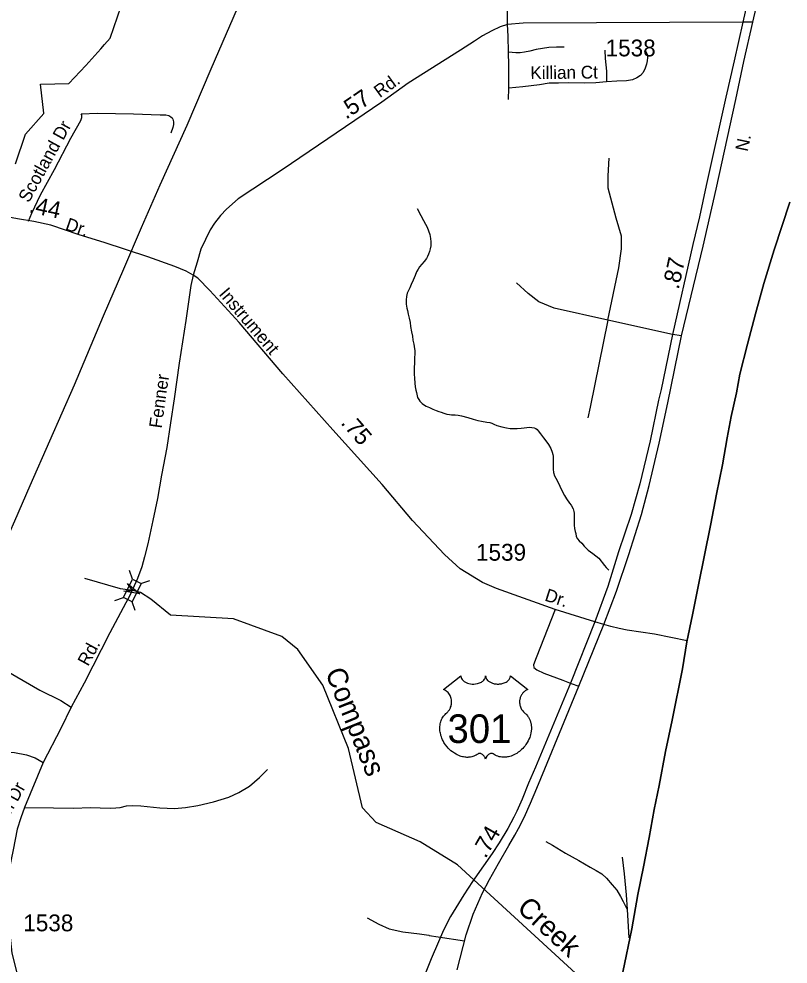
# Model space of a CAD drawing. Extents: x 2220236 to 2384410, y 720751 to 894131.
# Drawn here: x 2357653 to 2363367, y 818277 to 825303 of the extents above; entities that cross this region are included whole.
import ezdxf

# ---------------------------------------------------------------- set-up
doc = ezdxf.new("R2010")
doc.units = 0
doc.layers.add('Default', color=7, linetype='Continuous')

msp = doc.modelspace()

# ---------------------------------------------------------------- linework, layer by layer
at = {"layer": 'Default'}
for p, q in [((2361289.2, 824703.1), (2361290.9, 824787.5)), ((2362507.4, 822957.8), (2362027, 823062.6)), ((2362576, 822947), (2362507.4, 822957.8)), ((2358497.1, 821137), (2358475, 821202.4)), ((2358559, 821106.5), (2358624.3, 821128.6)), ((2358364.6, 820979.5), (2358429.9, 821001.7)), ((2358515.4, 820905.1), (2358493.2, 820970.4)), ((2361692.9, 820387.5), (2361756.2, 820363.7)), ((2361756.2, 820363.7), (2361812, 820342.5)), ((2360766.7, 818479.9), (2360964, 818448.9))]:
    msp.add_line(p, q, dxfattribs=at)
for points in [[(2363371.8, 826803.1), (2363261.5, 826327), (2363121.5, 825684.4), (2363029.5, 825278.3)], [(2363105.9, 825278.7), (2363193.9, 825664.7), (2363335.6, 826312.2), (2363440, 826783.9)], [(2361281.9, 825260.4), (2361280.3, 825604.3), (2361278.7, 825970.9), (2361288.4, 826402.4)], [(2359330.1, 825514.6), (2359079.2, 824929.6), (2358900.3, 824511.7), (2358699.7, 824067.4), (2358559.6, 823750), (2358429.4, 823442.5), (2358279.6, 823092.8), (2358061.8, 822580.3), (2357880.8, 822164.3), (2357732.9, 821832.5), (2357620.2, 821569.4), (2357468.1, 821231.6), (2357433.5, 821129.2)], [(2357627.2, 824224.8), (2357700.8, 824445.7), (2357838.2, 824599), (2357837.8, 824601.7), (2357812.5, 824818.6), (2357814.8, 824818.6), (2358024.5, 824822.9), (2358149, 824957.9), (2358261.2, 825079.5), (2358289.2, 825113.4), (2358329.8, 825159.8), (2358412.8, 825396.6)], [(2357627.2, 824224.8), (2357700.8, 824445.7), (2357838.2, 824599), (2357837.8, 824601.7), (2357812.5, 824818.6), (2357814.8, 824818.6), (2358024.5, 824822.9), (2358149, 824957.9), (2358261.2, 825079.5), (2358289.2, 825113.4), (2358329.8, 825159.8), (2358412.8, 825396.6)], [(2363029.5, 825278.3), (2361398.7, 825271.7), (2361281.9, 825260.4)], [(2363029.5, 825278.3), (2362966.7, 824992.4), (2362904.9, 824721.4), (2362759.2, 824064.8), (2362708.2, 823832.4), (2362659.7, 823627), (2362507.4, 822957.8), (2362423.5, 822548.5), (2362405.2, 822469.8), (2362342, 822166.4), (2362265.2, 821847), (2362201, 821619.6), (2362107.1, 821341.1), (2362026.4, 821084.1), (2361930.7, 820820.9)], [(2361998.9, 820800), (2362092.3, 821049.5), (2362182.9, 821321.4), (2362278.4, 821619.6), (2362334.4, 821835.4), (2362408.5, 822148.5), (2362472.7, 822448.4), (2362576, 822947), (2362736.2, 823613.3), (2362833.3, 824038.4), (2362978.2, 824704.1), (2363037.5, 824987.5), (2363105.9, 825278.7)], [(2363105.9, 825278.7), (2363029.5, 825278.3)], [(2361281.9, 825260.4), (2361228.4, 825244.1), (2361165.2, 825214.9), (2361095.5, 825177.6), (2361037.1, 825137.1), (2360932.6, 825071.4), (2360544, 824825.4), (2360347.9, 824683.1), (2359608.1, 824180.4), (2359282.4, 823964.4), (2359193.8, 823889.6), (2359150.1, 823840.9), (2359106.3, 823785.7), (2359072.2, 823735.5), (2359003.3, 823591.9), (2358975.8, 823494.6), (2358946.6, 823398.8)], [(2361289.2, 825055.1), (2361286, 825173.6), (2361281.9, 825260.4)], [(2361702.6, 825094.1), (2361645.9, 825094.1), (2361589.2, 825090.8), (2361542.1, 825084.3), (2361495.1, 825074.6), (2361448.1, 825063.3), (2361407.6, 825056.8), (2361376.8, 825051.9), (2361344.4, 825050.3), (2361289.2, 825055.1)], [(2362005.8, 825071.4), (2362009, 825009.7), (2362017.2, 824914), (2362017.2, 824834.5)], [(2362305.7, 825069.7), (2362318.7, 825037.3), (2362321.9, 825016.2), (2362320.3, 824990.3), (2362315.5, 824965.9), (2362305.7, 824936.7), (2362289.5, 824905.9), (2362270.1, 824881.6), (2362244.1, 824865.3), (2362211.7, 824850.7), (2362166.3, 824842.6), (2362095, 824841), (2362017.2, 824834.5)], [(2361290.9, 824787.5), (2361290.9, 824959.4), (2361289.2, 825055.1)], [(2362017.2, 824834.5), (2361937.7, 824828), (2361856.7, 824826.4), (2361738.3, 824828), (2361660.5, 824826.4), (2361590.8, 824824.8), (2361519.4, 824811.8), (2361396.2, 824797.2), (2361290.9, 824787.5)], [(2357722.6, 823799.5), (2357748.5, 823859.6), (2357813.4, 823995.8), (2357917.1, 824184), (2358037.1, 824417.6), (2358111.7, 824547.4), (2358120.6, 824570.9), (2358119, 824588.8), (2358114.1, 824598.5), (2358237.3, 824603.4), (2358503.2, 824596.9), (2358701, 824590.4), (2358744.8, 824588.8), (2358765.8, 824583.9), (2358780.4, 824575.8), (2358791.8, 824567.7), (2358796.6, 824557.9), (2358799.9, 824538.5), (2358799.9, 824519), (2358796.6, 824496.3), (2358780.4, 824454.1)], [(2362027, 823062.6), (2362110, 823452.7), (2362128.1, 823593.5), (2362128.1, 823687.4), (2362088.4, 823821.1), (2362030.6, 824045), (2362030.6, 824135.3), (2362037.8, 824269)], [(2358946.6, 823398.8), (2358894.7, 823428), (2358812, 823462.1), (2358611, 823535.1), (2358286, 823641.4), (2358099.5, 823698.1), (2357890.4, 823769.5), (2357763.9, 823797.1), (2357642.3, 823816.6), (2357551.4, 823833.7), (2357504.5, 823842.5), (2357355.4, 823866.9), (2357297.2, 823874.1), (2357226.8, 823886.3), (2357146.2, 823902.9), (2357095.3, 823911.8), (2356879.5, 823949.5), (2356697.9, 823981.3)], [(2362139.7, 818215.5), (2362205.2, 818537.6), (2362250.8, 818794.2), (2362291.6, 819000.3), (2362335.3, 819218.9), (2362372.3, 819425), (2362408.4, 819603.7), (2362454.9, 819857.3), (2362506.2, 820089.2), (2362581.2, 820472.1), (2362615.3, 820671.6), (2362656.2, 820872.1), (2362703.6, 821107.7), (2362742.6, 821304.4), (2362791.9, 821549.5), (2362834.7, 821769), (2362878.3, 821987.5), (2362913.5, 822189.9), (2362943.8, 822347.6), (2362983.7, 822524.3), (2363007.5, 822662.1), (2363064.4, 822886.3), (2363124.2, 823111.5), (2363186.9, 823335.7), (2363263.8, 823585.6), (2363380.6, 823940)], [(2363380.6, 823940), (2363263.8, 823585.6), (2363186.9, 823335.7), (2363124.2, 823111.5), (2363064.4, 822886.3), (2363007.5, 822662.1), (2362983.7, 822524.3), (2362943.8, 822347.6), (2362913.5, 822189.9), (2362878.3, 821987.5), (2362834.7, 821769), (2362791.9, 821549.5), (2362742.6, 821304.4), (2362703.6, 821107.7), (2362656.2, 820872.1), (2362615.3, 820671.6), (2362581.2, 820472.1), (2362506.2, 820089.2), (2362454.9, 819857.3), (2362408.4, 819603.7), (2362372.3, 819425), (2362335.3, 819218.9), (2362291.6, 819000.3), (2362250.8, 818794.2), (2362205.2, 818537.6), (2362139.7, 818215.5)], [(2360612.2, 823894.3), (2360638.7, 823840.6), (2360659.1, 823805.3), (2360673.4, 823777), (2360685.9, 823753.9), (2360696.2, 823727.1), (2360704.5, 823699.5), (2360709.9, 823671.8), (2360713.3, 823645.7), (2360711.5, 823615.4), (2360707.8, 823593.9), (2360702.1, 823574), (2360696.4, 823553.1), (2360688.5, 823537.4), (2360680.5, 823522.9), (2360662.8, 823499.2), (2360645.3, 823478.8), (2360629.2, 823461.1), (2360617.5, 823442.5), (2360605.9, 823422.4), (2360596.1, 823396.4), (2360581.8, 823360.7), (2360567.1, 823327.9), (2360557.2, 823303.9), (2360547.5, 823283.8), (2360537.5, 823263.7), (2360532, 823239.5), (2360530.3, 823215.8), (2360530.6, 823183.6), (2360535.1, 823153.6), (2360539.2, 823135.7), (2360545.5, 823108.1), (2360552, 823077.8), (2360558.2, 823046.3), (2360562.7, 823017.6), (2360569.2, 822977.8), (2360575.5, 822944.2), (2360580.1, 822914.2), (2360586.2, 822883.9), (2360592.5, 822850.7), (2360593.7, 822838.3), (2360593.2, 822818.6), (2360591.5, 822778.5), (2360590.2, 822745.6), (2360588.5, 822708.4), (2360589, 822662.5), (2360591.2, 822632.4), (2360593.7, 822596.4), (2360596.5, 822568.6), (2360602.4, 822544.2), (2360606.5, 822524.7), (2360614.8, 822488.9), (2360622.3, 822474.5), (2360631.4, 822462.4), (2360649.5, 822445.1), (2360665.5, 822431), (2360677.2, 822424.2), (2360701.9, 822413.7), (2360728, 822401.7), (2360752.1, 822391.8), (2360771.7, 822385.4), (2360790.4, 822378.6), (2360808.3, 822372.8), (2360832.6, 822364.9), (2360851.1, 822361.4), (2360866.6, 822359.8), (2360894.5, 822359.9), (2360914.6, 822357.4), (2360940.8, 822352), (2360986.9, 822340.7), (2361026.8, 822327.6), (2361062, 822317.5), (2361089.1, 822312.1), (2361129.1, 822306.5), (2361149.9, 822303.1), (2361165.2, 822298.8), (2361181.6, 822291.2), (2361203.6, 822281.6), (2361239.5, 822270), (2361273.7, 822262.2), (2361301.7, 822258.4), (2361329.7, 822257.2), (2361353.9, 822258.9), (2361383.6, 822261.8), (2361405.9, 822264.3), (2361425.8, 822266.1), (2361443.8, 822268.5), (2361463.9, 822266.7), (2361479.8, 822262.4), (2361491.8, 822257.3), (2361502.6, 822249.6), (2361510.2, 822241.7), (2361526.2, 822217.7), (2361548.7, 822189.7), (2361567, 822167.5), (2361587.2, 822140.4), (2361603.6, 822108.3)], [(2358946.6, 823398.8), (2358929.6, 823320.2), (2358892.3, 823062.2), (2358842, 822744.3), (2358804.7, 822479.8), (2358778.8, 822299.8), (2358751.2, 822116.5), (2358712.3, 821912.1), (2358681.5, 821736.9), (2358647.5, 821574.6), (2358610.2, 821401.1), (2358585.9, 821305.3), (2358564.8, 821229.1), (2358534, 821143.1), (2358473.2, 821012.5), (2358446.3, 820961.9)], [(2361930.7, 820820.9), (2361637.4, 820912.1), (2361199.7, 821067.6), (2361096.4, 821114.1), (2360930, 821214.4), (2360814.2, 821320.8), (2360575.9, 821575.4), (2360351.4, 821842.3), (2359983.4, 822247.9), (2359612.9, 822665.6), (2359288.7, 823045.2), (2359071.4, 823285.3), (2358980.6, 823376.1), (2358946.6, 823398.8)], [(2362027, 823062.6), (2361627.9, 823152.9), (2361515.9, 823199.8), (2361436.4, 823261.2), (2361349.7, 823340.7)], [(2362027, 823062.6), (2361896.9, 822416.1), (2361878.9, 822336.6)], [(2361603.6, 822108.3), (2361613.8, 822082.4), (2361618.1, 822065.6), (2361620.3, 822052.5), (2361620.7, 822010.5), (2361621.1, 821976.1), (2361621.4, 821954.7), (2361625, 821930.3), (2361632.2, 821906.9), (2361640.1, 821889.2), (2361655, 821862.6), (2361670.8, 821828.8), (2361689.3, 821793.4), (2361705.7, 821761.3), (2361719.3, 821734.9), (2361742.6, 821703.7), (2361754.7, 821687.8), (2361768.9, 821660.5), (2361774.3, 821642), (2361777.5, 821628), (2361777.8, 821604.4), (2361778.3, 821568.3), (2361777.9, 821538.7), (2361780.8, 821514.2), (2361785, 821492.1), (2361789.2, 821478.5), (2361793.4, 821456.3), (2361801.7, 821438.6), (2361813.7, 821424.3), (2361834.2, 821404.8), (2361852.2, 821383.2), (2361882.6, 821353.3), (2361917.1, 821327.8), (2361959.5, 821294.1), (2362002.3, 821239.9), (2362015.1, 821226.1), (2362035.7, 821205.5)], [(2362099.7, 818015), (2361878.9, 818124.2), (2360909.8, 819013.5), (2360632.8, 819186), (2360306.7, 819330.2), (2360205.8, 819437.7), (2360099.8, 819879.8), (2359910.8, 820351.3), (2359724.8, 820616.1), (2359606.9, 820713), (2359246.8, 820842.7), (2358779.7, 820869.6), (2358631.7, 820990.2), (2358555.5, 821038.8), (2358496.1, 821054.2), (2358406, 821065.8), (2358142.5, 821143.9)], [(2358446.3, 820961.9), (2358327.3, 820738.1), (2358138.2, 820366.2), (2358041.8, 820187.4), (2357964.3, 820028.1), (2357832.8, 819774.7), (2357694, 819440.1), (2357665.6, 819364.3), (2357640.4, 819280.7), (2357609.3, 819126.3), (2357579, 818982), (2357571.8, 818929.3), (2357569.4, 818857.7), (2357569.4, 818740.9), (2357571, 818644.7), (2357578.5, 818570.5), (2357600.2, 818358.2), (2357703.5, 817947.8), (2357813.9, 817502.1), (2357823.3, 817434.2), (2357830.5, 817349.6), (2357834.4, 817199.7), (2357838, 816891.7), (2357836.3, 816703.7)], [(2361637.4, 820912.1), (2361496.3, 820553.6), (2361475.8, 820500.1), (2361477.4, 820481.2), (2361499.4, 820463.9), (2361552.9, 820440.2), (2361692.9, 820387.5)], [(2361930.7, 820820.9), (2361749.3, 820364.7), (2361490.3, 819739.8), (2361439.1, 819620.9), (2361392.1, 819501.6), (2361350.9, 819412.9), (2361329.9, 819368.1), (2361284.2, 819284.9), (2361219.3, 819178.8), (2361167.3, 819099.3), (2361105.1, 819007.9), (2361022, 818890.8), (2360958.9, 818791.2), (2360859.9, 818630.2), (2360805.8, 818528.7), (2360769.8, 818443.1), (2360715.7, 818314.6), (2360627.9, 818098.2), (2360509.5, 817803.4)], [(2360908.9, 818233.9), (2360975.3, 818493), (2361026.6, 818648.2), (2361096.5, 818806), (2361148.3, 818905.1), (2361215.9, 819024.6), (2361292, 819157.4), (2361335.9, 819236), (2361363.3, 819283.5), (2361405.3, 819365.8), (2361454.2, 819472.3), (2361500.8, 819584.8), (2361558.4, 819729.3), (2361812, 820342.5), (2361998.9, 820800)], [(2361998.9, 820800), (2361930.7, 820820.9)], [(2362617.2, 820680.9), (2362373.9, 820728.5), (2362170.8, 820760), (2362111, 820772), (2362048.8, 820785.9), (2361998.9, 820800)], [(2357561.2, 820457.3), (2357518, 820402.7), (2357447.2, 820293.9), (2357414.3, 820217.6), (2357395.4, 820127.4), (2357384.6, 820029.3), (2357387, 819979.4), (2357397.5, 819943.4), (2357413.9, 819915.6), (2357438.2, 819892), (2357478.4, 819868.4), (2357522.5, 819857), (2357620.6, 819850), (2357708.7, 819833.2), (2357773.1, 819810), (2357832.8, 819774.7)], [(2357561.2, 820457.3), (2357808.4, 820312), (2357964.5, 820236.3), (2358041.8, 820187.4)], [(2357694, 819440.1), (2357909.4, 819437.6), (2358059.9, 819436.9), (2358182.9, 819440.1), (2358329.3, 819434.8), (2358371.4, 819437.3), (2358405.2, 819441.7), (2358451.1, 819454.2), (2358495, 819456.8), (2358557, 819453.5), (2358699.2, 819439.3), (2358807.2, 819432.5), (2358891.1, 819439.5), (2358982.9, 819454.7), (2359098.6, 819484), (2359212.1, 819517.4), (2359285.7, 819552.3), (2359365, 819599.1), (2359440.2, 819664), (2359499.4, 819722.9)], [(2361567.3, 819187.8), (2361617.5, 819160.5), (2361712.3, 819101.5), (2361812.8, 819046.8), (2361895.4, 818997.9), (2361941.7, 818972.4), (2361981.9, 818946.9), (2362018.4, 818915.3), (2362060.9, 818865.8), (2362095.5, 818826.2), (2362122, 818778.7), (2362142.4, 818740.9), (2362171.2, 818683.3)], [(2362134.5, 819072.7), (2362148, 818946.8), (2362163.8, 818791.2), (2362171.2, 818683.3)], [(2362171.2, 818683.3), (2362183.2, 818471.1)], [(2360240.2, 818620.2), (2360326.3, 818573.3), (2360403.3, 818538.6), (2360504.4, 818515.9), (2360628.3, 818502.3), (2360696.9, 818490.9)], [(2360696.9, 818490.9), (2360700.7, 818490.2), (2360766.7, 818479.9)]]:
    msp.add_lwpolyline(points, dxfattribs=at)
for points in [[(2358429.9, 821001.7), (2358496.8, 821137.2), (2358560.1, 821105.9), (2358493.2, 820970.4)], [(2358458.1, 821106.9), (2358551.3, 821028.3), (2358431.3, 821049.8), (2358496.1, 821054.2)], [(2360935.7, 820419.7), (2360936, 820414.4), (2360937.3, 820408.1), (2360938.3, 820404.8), (2360941.3, 820398.6), (2360946.1, 820391.2), (2360952.9, 820384), (2360960.6, 820377.7), (2360965.8, 820374.4), (2360974.5, 820369.6), (2360984.5, 820365.5), (2360995.6, 820362.3), (2361006.9, 820360), (2361019.3, 820358.6), (2361031.5, 820358.4), (2361044.7, 820359.4), (2361059.3, 820362.2), (2361066.1, 820363.9), (2361073.6, 820366.5), (2361080.6, 820369.4), (2361088.2, 820373.5), (2361094.4, 820377.5), (2361099.2, 820381), (2361106, 820387.5), (2361111.5, 820394.3), (2361113.7, 820398.1), (2361115.7, 820401.7), (2361118.4, 820409.5), (2361119.2, 820412.9), (2361119.7, 820420), (2361120.2, 820414), (2361120.8, 820410.3), (2361121.8, 820406.7), (2361123.3, 820402.8), (2361126, 820397.3), (2361129.1, 820392.7), (2361134.8, 820386), (2361138.4, 820382.6), (2361141.6, 820380), (2361150.4, 820374), (2361160.6, 820368.8), (2361165.6, 820366.6), (2361170.7, 820364.8), (2361177.3, 820362.8), (2361184, 820361.2), (2361190.7, 820360.1), (2361197.6, 820359.1), (2361204.5, 820358.5), (2361210.2, 820358.4), (2361217.2, 820358.5), (2361223.7, 820358.9), (2361230.3, 820359.6), (2361237.6, 820360.8), (2361243.4, 820362.1), (2361251.2, 820364.2), (2361258.2, 820366.7), (2361264.3, 820369.3), (2361272.3, 820373.5), (2361278.7, 820377.5), (2361283.5, 820381.3), (2361289.1, 820386.5), (2361294.4, 820392.7), (2361297.5, 820397.2), (2361299.7, 820401.8), (2361301.8, 820406.7), (2361303, 820411.8), (2361303.6, 820416.3), (2361303.7, 820420.1), (2361432.3, 820317.7), (2361429.3, 820316.5), (2361422.3, 820313.1), (2361416.8, 820309.8), (2361407.9, 820303.6), (2361404.1, 820300.2), (2361400.3, 820296.6), (2361396.8, 820292.8), (2361393.8, 820289.2), (2361390, 820284.1), (2361386.7, 820278.9), (2361383.4, 820273.2), (2361381, 820268.3), (2361377.1, 820257.9), (2361375.2, 820251.4), (2361374, 820245.9), (2361372.5, 820234.4), (2361372.1, 820228.9), (2361372.1, 820223.5), (2361372.4, 820217.8), (2361372.9, 820212.3), (2361373.9, 820206.7), (2361374.8, 820201.6), (2361376.4, 820195.5), (2361378.7, 820188.3), (2361381.5, 820181.4), (2361387.4, 820170.3), (2361394.9, 820158.9), (2361400.3, 820152.5), (2361405.6, 820147), (2361413.6, 820140.3), (2361417.9, 820136.5), (2361422.8, 820131.6), (2361430.9, 820122.2), (2361434.1, 820117.8), (2361437.4, 820112.9), (2361440.5, 820107.8), (2361443.5, 820102.3), (2361445.9, 820097.5), (2361450.5, 820086.5), (2361453.8, 820075.8), (2361455.3, 820070.2), (2361457.7, 820057.6), (2361458.6, 820051.3), (2361459.6, 820039), (2361459.6, 820024.1), (2361458.5, 820010), (2361455.8, 819993.5), (2361453.6, 819983.6), (2361450.2, 819972.2), (2361447, 819962.2), (2361441.1, 819947.5), (2361435.9, 819936.9), (2361429.1, 819924.4), (2361424.5, 819916.9), (2361419.1, 819908.9), (2361412.3, 819899.6), (2361404.4, 819889.7), (2361394.9, 819879.3), (2361387.3, 819871.6), (2361377.2, 819862.7), (2361371.2, 819857.6), (2361362.5, 819851.1), (2361350.7, 819843.2), (2361339, 819836.4), (2361329, 819831.4), (2361320.2, 819827.6), (2361308.8, 819823.2), (2361289.8, 819818), (2361282.9, 819816.5), (2361274.7, 819815.3), (2361267.1, 819814.6), (2361259.6, 819814.1), (2361249.6, 819814.1), (2361239.6, 819814.9), (2361230.2, 819816.2), (2361220.4, 819818.3), (2361210.2, 819821.3), (2361200.9, 819825), (2361191.4, 819829.6), (2361175.5, 819839.6), (2361170.9, 819842.1), (2361168.4, 819842.7), (2361162.2, 819843.1), (2361156.4, 819841.8), (2361150.5, 819839.5), (2361146.9, 819837.6), (2361142.2, 819834.5), (2361138.5, 819831.6), (2361134.1, 819827.4), (2361131.1, 819823.9), (2361128.8, 819821.2), (2361124.3, 819814.1), (2361122.7, 819810.8), (2361121, 819806.4), (2361119.6, 819800.1), (2361117.5, 819808.1), (2361115.2, 819813.4), (2361112.5, 819818), (2361109.6, 819822), (2361105.1, 819827.2), (2361101.1, 819831), (2361096.2, 819835), (2361091.1, 819838.1), (2361086.9, 819840.2), (2361083.1, 819841.7), (2361078.5, 819842.8), (2361074.7, 819843.1), (2361071.6, 819843.1), (2361067.3, 819842.1), (2361061.5, 819837.9), (2361056, 819834.1), (2361050, 819830.4), (2361042.9, 819826.6), (2361037.6, 819824.1), (2361031.4, 819821.7), (2361024.1, 819819.3), (2361016.2, 819817.2), (2361008.1, 819815.6), (2361000.9, 819814.5), (2360993.3, 819813.8), (2360986.3, 819813.6), (2360979.1, 819813.6), (2360972.4, 819814.2), (2360964.6, 819814.9), (2360954.8, 819816.3), (2360946.8, 819818.1), (2360938.3, 819820.4), (2360929.5, 819823.1), (2360920.2, 819826.7), (2360908.5, 819831.8), (2360900.4, 819836), (2360887.5, 819843.4), (2360872.5, 819853.8), (2360861.2, 819863), (2360852.8, 819870.5), (2360840.6, 819882.9), (2360833.4, 819891.1), (2360822.2, 819905.7), (2360814.9, 819916.2), (2360810.3, 819924), (2360803.4, 819936.4), (2360799.7, 819944.3), (2360794.8, 819955.7), (2360791, 819966.1), (2360787.8, 819976), (2360786.1, 819982.3), (2360783.6, 819993.3), (2360782.2, 820001.1), (2360780.7, 820011.8), (2360779.9, 820023.1), (2360779.8, 820033.5), (2360780, 820042.2), (2360781, 820052.3), (2360782.7, 820063), (2360784.8, 820072.2), (2360786.7, 820078.8), (2360789.4, 820086.9), (2360793, 820095.8), (2360797.2, 820104.3), (2360801.3, 820111.4), (2360806.4, 820119), (2360811.4, 820125.4), (2360818, 820132.6), (2360824.8, 820139.1), (2360831.1, 820144.2), (2360838.5, 820151.5), (2360842.4, 820155.9), (2360847.1, 820162), (2360850.8, 820167.7), (2360853.8, 820172.8), (2360857.7, 820180.4), (2360860, 820186), (2360863, 820194.6), (2360864.5, 820200.7), (2360866, 820208.5), (2360867, 820215.9), (2360867.3, 820225.1), (2360867.1, 820232.7), (2360866.1, 820241.6), (2360864.5, 820250.1), (2360862.4, 820257.6), (2360859.3, 820266.1), (2360856.3, 820272.3), (2360851.4, 820280.7), (2360845.9, 820288.6), (2360840.3, 820294.9), (2360834.6, 820300.6), (2360829.1, 820304.9), (2360823.9, 820308.6), (2360817.4, 820312.6), (2360811.1, 820315.7), (2360807.1, 820317.3)]]:
    msp.add_lwpolyline(points, close=True, dxfattribs=at)

# ---------------------------------------------------------------- texts
for s, height, p in [('1538', 125, (2362011.1, 825024.6)), ('1539', 125, (2361048.4, 821275.4)), ('301', 212.5, (2360836.9, 819920.4)), ('1538', 125, (2357685, 818520.4))]:
    msp.add_text(s, height=height, dxfattribs=at).set_placement(p)
for s, height, rotation, p in [('Killian Ct', 95, 0.6369, (2361452.8, 824855)), ('Rd.', 95, 35.96617, (2360333.6, 824713.2)), ('.57', 125, 34.29111, (2360083.1, 824552.7)), ('Scotland Dr', 95, 61.22659, (2357726.1, 823930.7)), ('N.', 95, 78.01114, (2363066, 824312.5)), ('.44', 125, 347.69721, (2357722.1, 823866.8)), ('Dr.', 95, 341.28808, (2357991.5, 823737.5)), ('.87', 125, 77.79889, (2362553.6, 823287.2)), ('Instrument', 95, 310.42168, (2359133.4, 823255.5)), ('Fenner', 95, 81.98819, (2358712.4, 822256)), ('.75', 125, 310.9447, (2360038.6, 822297.5)), ('Dr.', 95, 341.99525, (2361552.4, 820980.4)), ('Rd.', 95, 61.27292, (2358166.2, 820485.5)), ('Compass', 150, 291.85102, (2359925.9, 820445.9)), ('Remington Dr', 95, 60.87813, (2357324.7, 818910.5)), ('.74', 125, 60.16303, (2361119.5, 819056.5)), ('Creek', 150, 317.45975, (2361344.7, 818681.2))]:
    msp.add_text(s, height=height, rotation=rotation, dxfattribs=at).set_placement(p)

doc.saveas('drawing.dxf')
